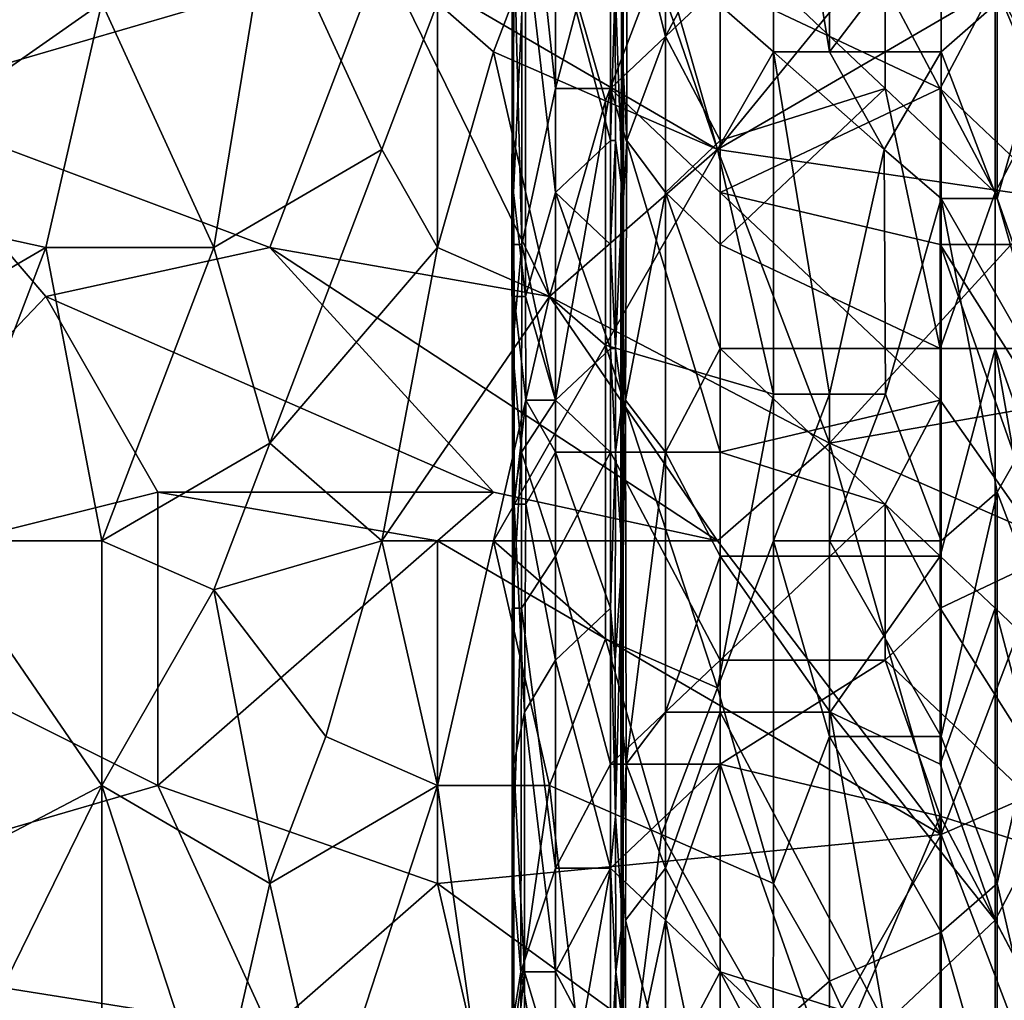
# Model space of a CAD drawing. Extents: x -161 to 11, y -10 to 160.
# Tile 405 of 499: x 0.8972 to 0.9758, y -0.0517 to 0.0266. Entities that reach past the tile are written whole.
import ezdxf

# ---------------------------------------------------------------- set-up
doc = ezdxf.new("R2010")
doc.units = 0
doc.header["$MEASUREMENT"] = 0
doc.layers.get('0').update_dxf_attribs({"linetype": 'CONTINUOUS'})

msp = doc.modelspace()

# ---------------------------------------------------------------- linework, layer by layer
for points in [[(0.885831, 0.02013, 0.266597), (0.876889, 0.063099, 0.26713), (0.921599, 0.047474, 0.265907)], [(0.939484, 0.055287, 0.265557), (0.952897, 0.016224, 0.265308), (0.92607, 0.031849, 0.265798)], [(0.939484, 0.055287, 0.265557), (0.975252, 0.043568, 0.26489), (0.952897, 0.016224, 0.265308)], [(0.948426, 0.031849, 0.388695), (0.957368, 0.024037, 0.387344), (0.957368, 0.05138, 0.386185)], [(0.961839, 0.024037, 0.386372), (0.961839, 0.047474, 0.385428), (0.957368, 0.05138, 0.386185)], [(0.957368, 0.05138, 0.386185), (0.957368, 0.024037, 0.387344), (0.961839, 0.024037, 0.386372)], [(0.939953, 0.021106, 0.216105), (0.937262, 0.046006, 0.218049), (0.939953, 0.050156, 0.216094)], [(0.944343, 0.037706, 0.21563), (0.939953, 0.021106, 0.216105), (0.939953, 0.050156, 0.216094)], [(0.885831, 0.02013, 0.266597), (0.921599, 0.047474, 0.265907), (0.92607, 0.031849, 0.265798)], [(0.961839, 0.024037, 0.386372), (0.970781, 0.035755, 0.383644), (0.961839, 0.047474, 0.385428)], [(0.93654, 0.025256, 0.25562), (0.936617, 0.037706, 0.259377), (0.936497, 0.046006, 0.25562)], [(0.936497, 0.046006, 0.25562), (0.936505, 0.029406, 0.251863), (0.93654, 0.025256, 0.25562)], [(0.937262, 0.046006, 0.218049), (0.937256, 0.008655, 0.218049), (0.936535, 0.037706, 0.221806)], [(0.937256, 0.008655, 0.218049), (0.937262, 0.046006, 0.218049), (0.939953, 0.021106, 0.216105)], [(0.945624, 0.037706, 0.225563), (0.94523, 0.046006, 0.22932), (0.945234, 0.025256, 0.22932)], [(0.94523, 0.046006, 0.22932), (0.945365, 0.029406, 0.236834), (0.945234, 0.025256, 0.22932)], [(0.948733, 0.046006, 0.222842), (0.945624, 0.037706, 0.225563), (0.948733, 0.025256, 0.222943)], [(0.948733, 0.046006, 0.222842), (0.948733, 0.025256, 0.222943), (0.953122, 0.033556, 0.222822)], [(0.979723, 0.031849, 0.264801), (0.952897, 0.016224, 0.265308), (0.975252, 0.043568, 0.26489)], [(0.936489, 0.041856, 0.225563), (0.936535, 0.037706, 0.221806), (0.936531, 0.025256, 0.233077)], [(0.936531, 0.025256, 0.233077), (0.936527, 0.037706, 0.236834), (0.936489, 0.041856, 0.225563)], [(0.93648, 0.008655, 0.221806), (0.936531, 0.025256, 0.233077), (0.936535, 0.037706, 0.221806)], [(0.936535, 0.037706, 0.221806), (0.937256, 0.008655, 0.218049), (0.93648, 0.008655, 0.221806)], [(0.936505, 0.029406, 0.251863), (0.936527, 0.037706, 0.236834), (0.936523, 0.021106, 0.248106)], [(0.936527, 0.037706, 0.236834), (0.936531, 0.025256, 0.233077), (0.936523, 0.021106, 0.248106)], [(0.93654, 0.025256, 0.25562), (0.936609, 0.012805, 0.259377), (0.936617, 0.037706, 0.259377)], [(0.936609, 0.012805, 0.259377), (0.937572, 0.033556, 0.263134), (0.936617, 0.037706, 0.259377)], [(0.944343, 0.037706, 0.21563), (0.944343, 0.021106, 0.215679), (0.939953, 0.021106, 0.216105)], [(0.953122, 0.029406, 0.215635), (0.944343, 0.021106, 0.215679), (0.944343, 0.037706, 0.21563)], [(0.945624, 0.037706, 0.225563), (0.945234, 0.025256, 0.22932), (0.945663, 0.016956, 0.225563)], [(0.945663, 0.016956, 0.225563), (0.948733, 0.025256, 0.222943), (0.945624, 0.037706, 0.225563)], [(0.98385, 0.008655, 0.215734), (0.975071, 0.029406, 0.215738), (0.98385, 0.037706, 0.215733)], [(0.890302, 0.035755, 0.394203), (0.88136, 0.012318, 0.396212), (0.903715, 0.027943, 0.393874)], [(0.912657, 0.008412, 0.394195), (0.917128, 0.035755, 0.392383), (0.903715, 0.027943, 0.393874)], [(0.917128, 0.035755, 0.392383), (0.912657, 0.008412, 0.394195), (0.92607, 0.016224, 0.392462)], [(0.930542, 0.027943, 0.391385), (0.917128, 0.035755, 0.392383), (0.92607, 0.016224, 0.392462)], [(0.935013, 0.024037, 0.390999), (0.939484, 0.035755, 0.389884), (0.930542, 0.027943, 0.391385)], [(0.939484, 0.035755, 0.389884), (0.935013, 0.024037, 0.390999), (0.943955, 0.02013, 0.389881)], [(0.948426, 0.031849, 0.388695), (0.939484, 0.035755, 0.389884), (0.943955, 0.02013, 0.389881)], [(0.961839, 0.024037, 0.386372), (0.970781, 0.024037, 0.384048), (0.970781, 0.035755, 0.383644)], [(0.970781, 0.035755, 0.383644), (0.970781, 0.024037, 0.384048), (0.975252, 0.027943, 0.382506)], [(0.936609, 0.012805, 0.259377), (0.937566, 0.004505, 0.263134), (0.937572, 0.033556, 0.263134)], [(0.939953, 0.012805, 0.26497), (0.937572, 0.033556, 0.263134), (0.937566, 0.004505, 0.263134)], [(0.939953, 0.033556, 0.264984), (0.937572, 0.033556, 0.263134), (0.939953, 0.012805, 0.26497)], [(0.944343, 0.033556, 0.263541), (0.939953, 0.033556, 0.264984), (0.944343, 0.016956, 0.263577)], [(0.939953, 0.033556, 0.264984), (0.939953, 0.012805, 0.26497), (0.944343, 0.016956, 0.263577)], [(0.944343, 0.033556, 0.263541), (0.944343, 0.016956, 0.263577), (0.94473, 0.029406, 0.263134)], [(0.945315, 0.012805, 0.259377), (0.945369, 0.033556, 0.25562), (0.945301, 0.029406, 0.259377)], [(0.945315, 0.012805, 0.259377), (0.94539, 0.004505, 0.25562), (0.945369, 0.033556, 0.25562)], [(0.945365, 0.029406, 0.236834), (0.94538, 0.033556, 0.248106), (0.945375, 0.021106, 0.244349)], [(0.94538, 0.033556, 0.248106), (0.945369, 0.033556, 0.25562), (0.945375, 0.021106, 0.244349)], [(0.945375, 0.021106, 0.244349), (0.945369, 0.033556, 0.25562), (0.94539, 0.004505, 0.25562)], [(0.948733, 0.025256, 0.222943), (0.953122, 0.016956, 0.222893), (0.953122, 0.033556, 0.222822)], [(0.966291, 0.021106, 0.22301), (0.966291, 0.029406, 0.222998), (0.953122, 0.033556, 0.222822)], [(0.966291, 0.021106, 0.22301), (0.953122, 0.033556, 0.222822), (0.953122, 0.016956, 0.222893)], [(0.917128, 0.008412, 0.265977), (0.885831, 0.02013, 0.266597), (0.92607, 0.031849, 0.265798)], [(0.939484, 0.004505, 0.265588), (0.917128, 0.008412, 0.265977), (0.92607, 0.031849, 0.265798)], [(0.939484, 0.004505, 0.265588), (0.92607, 0.031849, 0.265798), (0.952897, 0.016224, 0.265308)], [(0.943955, 0.02013, 0.389881), (0.952897, 0.016224, 0.388497), (0.948426, 0.031849, 0.388695)], [(0.957368, 0.024037, 0.387344), (0.948426, 0.031849, 0.388695), (0.952897, 0.016224, 0.388497)], [(0.952897, 0.016224, 0.265308), (0.979723, 0.031849, 0.264801), (0.979723, 0.012318, 0.264809)], [(0.936523, 0.021106, 0.248106), (0.93654, 0.025256, 0.25562), (0.936505, 0.029406, 0.251863)], [(0.944343, 0.021106, 0.215679), (0.953122, 0.029406, 0.215635), (0.953122, 0.012805, 0.215629)], [(0.94473, 0.029406, 0.263134), (0.944343, 0.016956, 0.263577), (0.944749, 0.016956, 0.263134)], [(0.945301, 0.029406, 0.259377), (0.94473, 0.029406, 0.263134), (0.945315, 0.012805, 0.259377)], [(0.94473, 0.029406, 0.263134), (0.944749, 0.016956, 0.263134), (0.945315, 0.012805, 0.259377)], [(0.945365, 0.029406, 0.236834), (0.945375, 0.021106, 0.244349), (0.945234, 0.025256, 0.22932)], [(0.953122, 0.029406, 0.215635), (0.975071, 0.029406, 0.215738), (0.970681, 0.021106, 0.215734)], [(0.953122, 0.012805, 0.215629), (0.953122, 0.029406, 0.215635), (0.970681, 0.021106, 0.215734)], [(0.975071, 0.012805, 0.222973), (0.975071, 0.029406, 0.222948), (0.966291, 0.029406, 0.222998)], [(0.966291, 0.021106, 0.22301), (0.975071, 0.012805, 0.222973), (0.966291, 0.029406, 0.222998)], [(0.98385, 0.008655, 0.215734), (0.970681, 0.021106, 0.215734), (0.975071, 0.029406, 0.215738)], [(0.97946, 0.029406, 0.222791), (0.975071, 0.029406, 0.222948), (0.97946, 0.021106, 0.222855)], [(0.975071, 0.029406, 0.222948), (0.975071, 0.012805, 0.222973), (0.97946, 0.021106, 0.222855)], [(0.899244, 0.008412, 0.395286), (0.903715, 0.027943, 0.393874), (0.88136, 0.012318, 0.396212)], [(0.903715, 0.027943, 0.393874), (0.899244, 0.008412, 0.395286), (0.912657, 0.008412, 0.394195)], [(0.92607, 0.016224, 0.392462), (0.930542, 0.008412, 0.392248), (0.930542, 0.027943, 0.391385)], [(0.935013, 0.024037, 0.390999), (0.930542, 0.027943, 0.391385), (0.930542, 0.008412, 0.392248)], [(0.975252, 0.012318, 0.38296), (0.975252, 0.027943, 0.382506), (0.970781, 0.024037, 0.384048)], [(0.975252, 0.012318, 0.38296), (0.979723, 0.027943, 0.380915), (0.975252, 0.027943, 0.382506)], [(0.975252, 0.012318, 0.38296), (0.979723, -0.003307, 0.381723), (0.979723, 0.027943, 0.380915)], [(0.93648, 0.008655, 0.221806), (0.936564, 0.008655, 0.236834), (0.936531, 0.025256, 0.233077)], [(0.936564, 0.008655, 0.236834), (0.936523, 0.021106, 0.248106), (0.936531, 0.025256, 0.233077)], [(0.93654, 0.025256, 0.25562), (0.936523, 0.021106, 0.248106), (0.936536, 0.000355, 0.25562)], [(0.93654, 0.025256, 0.25562), (0.936536, 0.000355, 0.25562), (0.936609, 0.012805, 0.259377)], [(0.945663, 0.016956, 0.225563), (0.945234, 0.025256, 0.22932), (0.945181, 0.008655, 0.22932)], [(0.945234, 0.025256, 0.22932), (0.945384, 0.008655, 0.240592), (0.945181, 0.008655, 0.22932)], [(0.945384, 0.008655, 0.240592), (0.945234, 0.025256, 0.22932), (0.945375, 0.021106, 0.244349)], [(0.948733, 0.025256, 0.222943), (0.945663, 0.016956, 0.225563), (0.948733, 0.012805, 0.222955)], [(0.948733, 0.025256, 0.222943), (0.948733, 0.012805, 0.222955), (0.953122, 0.016956, 0.222893)], [(0.930542, 0.008412, 0.392248), (0.939484, 0.004505, 0.391161), (0.935013, 0.024037, 0.390999)], [(0.939484, 0.004505, 0.391161), (0.943955, 0.02013, 0.389881), (0.935013, 0.024037, 0.390999)], [(0.952897, 0.016224, 0.388497), (0.957368, -0.003307, 0.388192), (0.957368, 0.024037, 0.387344)], [(0.96621, 0.016224, 0.38555), (0.961839, 0.024037, 0.386372), (0.957368, 0.024037, 0.387344)], [(0.96621, 0.016224, 0.38555), (0.957368, 0.024037, 0.387344), (0.961839, -0.003307, 0.387183)], [(0.957368, 0.024037, 0.387344), (0.957368, -0.003307, 0.388192), (0.961839, -0.003307, 0.387183)], [(0.970781, 0.024037, 0.384048), (0.961839, 0.024037, 0.386372), (0.96621, 0.016224, 0.38555)], [(0.96621, 0.016224, 0.38555), (0.970781, 0.012318, 0.384401), (0.970781, 0.024037, 0.384048)], [(0.970781, 0.024037, 0.384048), (0.970781, 0.012318, 0.384401), (0.975252, 0.012318, 0.38296)], [(0.936523, 0.021106, 0.248106), (0.936564, 0.008655, 0.236834), (0.936527, 0.008655, 0.240592)], [(0.936527, 0.008655, 0.240592), (0.936536, 0.000355, 0.25562), (0.936523, 0.021106, 0.248106)], [(0.937256, 0.008655, 0.218049), (0.939953, 0.021106, 0.216105), (0.939953, -0.003795, 0.216085)], [(0.939953, -0.003795, 0.216085), (0.939953, 0.021106, 0.216105), (0.944343, 0.021106, 0.215679)], [(0.944343, 0.021106, 0.215679), (0.944343, -0.007945, 0.215605), (0.939953, -0.003795, 0.216085)], [(0.953122, -0.007945, 0.215574), (0.944343, 0.021106, 0.215679), (0.953122, 0.012805, 0.215629)], [(0.944343, 0.021106, 0.215679), (0.953122, -0.007945, 0.215574), (0.944343, -0.007945, 0.215605)], [(0.945384, 0.008655, 0.240592), (0.945375, 0.021106, 0.244349), (0.94539, 0.004505, 0.25562)], [(0.970681, 0.008655, 0.215708), (0.953122, 0.012805, 0.215629), (0.970681, 0.021106, 0.215734)], [(0.966291, 0.021106, 0.22301), (0.953122, 0.008655, 0.222876), (0.970681, 0.000355, 0.222967)], [(0.953122, 0.008655, 0.222876), (0.966291, 0.021106, 0.22301), (0.953122, 0.016956, 0.222893)], [(0.970681, 0.000355, 0.222967), (0.975071, 0.012805, 0.222973), (0.966291, 0.021106, 0.22301)], [(0.970681, 0.008655, 0.215708), (0.970681, 0.021106, 0.215734), (0.98385, 0.008655, 0.215734)], [(0.975071, 0.012805, 0.222973), (0.97946, 0.000355, 0.222805), (0.97946, 0.021106, 0.222855)], [(0.885831, 0.02013, 0.266597), (0.899244, 0.004505, 0.266267), (0.876889, -0.018932, 0.266508)], [(0.899244, 0.004505, 0.266267), (0.885831, 0.02013, 0.266597), (0.917128, 0.008412, 0.265977)], [(0.939484, 0.004505, 0.391161), (0.943955, 0.000599, 0.390587), (0.943955, 0.02013, 0.389881)], [(0.943955, 0.000599, 0.390587), (0.952897, 0.016224, 0.388497), (0.943955, 0.02013, 0.389881)], [(0.944343, 0.008655, 0.263549), (0.944343, 0.016956, 0.263577), (0.939953, 0.012805, 0.26497)], [(0.944343, 0.008655, 0.263549), (0.944749, 0.016956, 0.263134), (0.944343, 0.016956, 0.263577)], [(0.944343, 0.008655, 0.263549), (0.944741, 0.000355, 0.263134), (0.944749, 0.016956, 0.263134)], [(0.944741, 0.000355, 0.263134), (0.945315, 0.012805, 0.259377), (0.944749, 0.016956, 0.263134)], [(0.945663, 0.016956, 0.225563), (0.945181, 0.008655, 0.22932), (0.945549, -0.003795, 0.225563)], [(0.945549, -0.003795, 0.225563), (0.948733, 0.012805, 0.222955), (0.945663, 0.016956, 0.225563)], [(0.953122, 0.008655, 0.222876), (0.953122, 0.016956, 0.222893), (0.948733, 0.012805, 0.222955)], [(0.917128, -0.007213, 0.394424), (0.92607, 0.016224, 0.392462), (0.912657, 0.008412, 0.394195)], [(0.917128, -0.007213, 0.394424), (0.930542, 0.008412, 0.392248), (0.92607, 0.016224, 0.392462)], [(0.961839, -0.007213, 0.265147), (0.939484, 0.004505, 0.265588), (0.952897, 0.016224, 0.265308)], [(0.952897, 0.016224, 0.388497), (0.943955, 0.000599, 0.390587), (0.957368, -0.003307, 0.388192)], [(0.961839, -0.007213, 0.265147), (0.952897, 0.016224, 0.265308), (0.979723, 0.012318, 0.264809)], [(0.96621, 0.016224, 0.38555), (0.961839, -0.003307, 0.387183), (0.96631, -0.003307, 0.386025)], [(0.970781, 0.012318, 0.384401), (0.96621, 0.016224, 0.38555), (0.96631, -0.003307, 0.386025)], [(0.936652, 0.004505, 0.259377), (0.936609, 0.012805, 0.259377), (0.936536, 0.000355, 0.25562)], [(0.936652, 0.004505, 0.259377), (0.937566, 0.004505, 0.263134), (0.936609, 0.012805, 0.259377)], [(0.939953, 0.012805, 0.26497), (0.937566, 0.004505, 0.263134), (0.939953, -0.003795, 0.264942)], [(0.944343, 0.008655, 0.263549), (0.939953, 0.012805, 0.26497), (0.944343, 0.000355, 0.263574)], [(0.939953, -0.003795, 0.264942), (0.944343, 0.000355, 0.263574), (0.939953, 0.012805, 0.26497)], [(0.945315, 0.012805, 0.259377), (0.944741, 0.000355, 0.263134), (0.945305, -0.003795, 0.259377)], [(0.94539, 0.004505, 0.25562), (0.945315, 0.012805, 0.259377), (0.945305, -0.003795, 0.259377)], [(0.948733, 0.012805, 0.222955), (0.945549, -0.003795, 0.225563), (0.948733, -0.007945, 0.222825)], [(0.953122, 0.008655, 0.222876), (0.948733, 0.012805, 0.222955), (0.953122, 0.000355, 0.222839)], [(0.948733, 0.012805, 0.222955), (0.948733, -0.007945, 0.222825), (0.953122, 0.000355, 0.222839)], [(0.970681, -0.003795, 0.215684), (0.953122, 0.012805, 0.215629), (0.970681, 0.008655, 0.215708)], [(0.953122, -0.007945, 0.215574), (0.953122, 0.012805, 0.215629), (0.970681, -0.003795, 0.215684)], [(0.970681, 0.000355, 0.222967), (0.975071, 0.000355, 0.222918), (0.975071, 0.012805, 0.222973)], [(0.975071, 0.012805, 0.222973), (0.975071, 0.000355, 0.222918), (0.97946, 0.000355, 0.222805)], [(0.899244, 0.008412, 0.395286), (0.88136, 0.012318, 0.396212), (0.885831, 0.000599, 0.396644)], [(0.984194, -0.003307, 0.264769), (0.961839, -0.007213, 0.265147), (0.979723, 0.012318, 0.264809)], [(0.970781, 0.012318, 0.384401), (0.96631, -0.003307, 0.386025), (0.970781, -0.015026, 0.385016)], [(0.979723, -0.003307, 0.381723), (0.975252, 0.012318, 0.38296), (0.970781, 0.012318, 0.384401)], [(0.970781, 0.012318, 0.384401), (0.975252, -0.01112, 0.383484), (0.979723, -0.003307, 0.381723)], [(0.970781, 0.012318, 0.384401), (0.970781, -0.015026, 0.385016), (0.975252, -0.01112, 0.383484)], [(0.93648, 0.008655, 0.221806), (0.937256, 0.008655, 0.218049), (0.936519, 0.000355, 0.221806)], [(0.936564, 0.008655, 0.236834), (0.93648, 0.008655, 0.221806), (0.93653, 0.000355, 0.233077)], [(0.93653, 0.000355, 0.233077), (0.93648, 0.008655, 0.221806), (0.936513, -0.007945, 0.22932)], [(0.93648, 0.008655, 0.221806), (0.936519, 0.000355, 0.221806), (0.936513, -0.007945, 0.22932)], [(0.93725, -0.007945, 0.218049), (0.936519, 0.000355, 0.221806), (0.937256, 0.008655, 0.218049)], [(0.936527, 0.008655, 0.240592), (0.936548, -0.012095, 0.248106), (0.936536, 0.000355, 0.25562)], [(0.936548, -0.012095, 0.248106), (0.936527, 0.008655, 0.240592), (0.936564, 0.008655, 0.236834)], [(0.936564, 0.008655, 0.236834), (0.93653, 0.000355, 0.233077), (0.936548, -0.012095, 0.248106)], [(0.937256, 0.008655, 0.218049), (0.939953, -0.003795, 0.216085), (0.93725, -0.007945, 0.218049)], [(0.944343, 0.008655, 0.263549), (0.944343, 0.000355, 0.263574), (0.944741, 0.000355, 0.263134)], [(0.945331, -0.003795, 0.236834), (0.945181, 0.008655, 0.22932), (0.945384, 0.008655, 0.240592)], [(0.945181, 0.008655, 0.22932), (0.945331, -0.003795, 0.236834), (0.945186, -0.007945, 0.22932)], [(0.945549, -0.003795, 0.225563), (0.945181, 0.008655, 0.22932), (0.945186, -0.007945, 0.22932)], [(0.945331, -0.003795, 0.236834), (0.945384, 0.008655, 0.240592), (0.945353, -0.012095, 0.244349)], [(0.945353, -0.012095, 0.244349), (0.945384, 0.008655, 0.240592), (0.945358, -0.012095, 0.25562)], [(0.94539, 0.004505, 0.25562), (0.945358, -0.012095, 0.25562), (0.945384, 0.008655, 0.240592)], [(0.953122, 0.000355, 0.222839), (0.970681, 0.000355, 0.222967), (0.953122, 0.008655, 0.222876)], [(0.98385, -0.012095, 0.215706), (0.970681, 0.008655, 0.215708), (0.98385, 0.008655, 0.215734)], [(0.98385, -0.012095, 0.215706), (0.97946, -0.016245, 0.215665), (0.970681, 0.008655, 0.215708)], [(0.97946, -0.016245, 0.215665), (0.970681, -0.003795, 0.215684), (0.970681, 0.008655, 0.215708)], [(0.890302, -0.015026, 0.397135), (0.899244, 0.008412, 0.395286), (0.885831, 0.000599, 0.396644)], [(0.890302, -0.015026, 0.397135), (0.903715, -0.015026, 0.396043), (0.899244, 0.008412, 0.395286)], [(0.903715, -0.015026, 0.396043), (0.912657, 0.008412, 0.394195), (0.899244, 0.008412, 0.395286)], [(0.899244, 0.004505, 0.266267), (0.917128, 0.008412, 0.265977), (0.935013, -0.01112, 0.26566)], [(0.903715, -0.015026, 0.396043), (0.917128, -0.007213, 0.394424), (0.912657, 0.008412, 0.394195)], [(0.952897, -0.015026, 0.265324), (0.917128, 0.008412, 0.265977), (0.939484, 0.004505, 0.265588)], [(0.917128, -0.007213, 0.394424), (0.92607, -0.015026, 0.393718), (0.930542, 0.008412, 0.392248)], [(0.935013, -0.01112, 0.26566), (0.917128, 0.008412, 0.265977), (0.952897, -0.015026, 0.265324)], [(0.939484, 0.004505, 0.391161), (0.930542, 0.008412, 0.392248), (0.92607, -0.015026, 0.393718)], [(0.899244, 0.004505, 0.266267), (0.908186, -0.01112, 0.266082), (0.876889, -0.018932, 0.266508)], [(0.908186, -0.01112, 0.266082), (0.899244, 0.004505, 0.266267), (0.935013, -0.01112, 0.26566)], [(0.92607, -0.015026, 0.393718), (0.935013, -0.015026, 0.392497), (0.939484, 0.004505, 0.391161)], [(0.935013, -0.015026, 0.392497), (0.943955, 0.000599, 0.390587), (0.939484, 0.004505, 0.391161)], [(0.936652, 0.004505, 0.259377), (0.936536, 0.000355, 0.25562), (0.936664, -0.012095, 0.259377)], [(0.937566, 0.004505, 0.263134), (0.936652, 0.004505, 0.259377), (0.937584, -0.003795, 0.263134)], [(0.936664, -0.012095, 0.259377), (0.937584, -0.003795, 0.263134), (0.936652, 0.004505, 0.259377)], [(0.937584, -0.003795, 0.263134), (0.939953, -0.003795, 0.264942), (0.937566, 0.004505, 0.263134)], [(0.952897, -0.015026, 0.265324), (0.939484, 0.004505, 0.265588), (0.961839, -0.007213, 0.265147)], [(0.94539, 0.004505, 0.25562), (0.945305, -0.003795, 0.259377), (0.945358, -0.012095, 0.25562)], [(0.935013, -0.015026, 0.392497), (0.943955, -0.022838, 0.391303), (0.943955, 0.000599, 0.390587)], [(0.93653, 0.000355, 0.233077), (0.936513, -0.007945, 0.22932), (0.936573, -0.012095, 0.240592)], [(0.936519, 0.000355, 0.221806), (0.936519, -0.012095, 0.221806), (0.936513, -0.007945, 0.22932)], [(0.936519, 0.000355, 0.221806), (0.93725, -0.007945, 0.218049), (0.936519, -0.012095, 0.221806)], [(0.936548, -0.012095, 0.248106), (0.93653, 0.000355, 0.233077), (0.936573, -0.012095, 0.240592)], [(0.936548, -0.012095, 0.248106), (0.936561, -0.020395, 0.25562), (0.936536, 0.000355, 0.25562)], [(0.936561, -0.020395, 0.25562), (0.936664, -0.012095, 0.259377), (0.936536, 0.000355, 0.25562)], [(0.944343, 0.000355, 0.263574), (0.939953, -0.003795, 0.264942), (0.944343, -0.007945, 0.263571)], [(0.957368, -0.003307, 0.388192), (0.943955, 0.000599, 0.390587), (0.952897, -0.026745, 0.389735)], [(0.943955, 0.000599, 0.390587), (0.943955, -0.022838, 0.391303), (0.952897, -0.026745, 0.389735)], [(0.944741, -0.007945, 0.263134), (0.944741, 0.000355, 0.263134), (0.944343, 0.000355, 0.263574)], [(0.944343, -0.007945, 0.263571), (0.944741, -0.007945, 0.263134), (0.944343, 0.000355, 0.263574)], [(0.945305, -0.003795, 0.259377), (0.944741, 0.000355, 0.263134), (0.944741, -0.007945, 0.263134)], [(0.953122, 0.000355, 0.222839), (0.948733, -0.007945, 0.222825), (0.953122, -0.016245, 0.222809)], [(0.970681, -0.016245, 0.22294), (0.970681, 0.000355, 0.222967), (0.953122, 0.000355, 0.222839)], [(0.970681, -0.016245, 0.22294), (0.953122, 0.000355, 0.222839), (0.953122, -0.016245, 0.222809)], [(0.975071, 0.000355, 0.222918), (0.970681, 0.000355, 0.222967), (0.970681, -0.016245, 0.22294)], [(0.970681, -0.016245, 0.22294), (0.975071, -0.020395, 0.222874), (0.975071, 0.000355, 0.222918)], [(0.97946, -0.012095, 0.222723), (0.97946, 0.000355, 0.222805), (0.975071, 0.000355, 0.222918)], [(0.975071, 0.000355, 0.222918), (0.97946, -0.024545, 0.222677), (0.97946, -0.012095, 0.222723)], [(0.975071, -0.020395, 0.222874), (0.97946, -0.024545, 0.222677), (0.975071, 0.000355, 0.222918)], [(0.937584, -0.003795, 0.263134), (0.936664, -0.012095, 0.259377), (0.937578, -0.012095, 0.263134)], [(0.939953, -0.016245, 0.216065), (0.93725, -0.007945, 0.218049), (0.939953, -0.003795, 0.216085)], [(0.937578, -0.012095, 0.263134), (0.939953, -0.007945, 0.264984), (0.937584, -0.003795, 0.263134)], [(0.939953, -0.003795, 0.264942), (0.937584, -0.003795, 0.263134), (0.939953, -0.007945, 0.264984)], [(0.944343, -0.007945, 0.263571), (0.939953, -0.003795, 0.264942), (0.939953, -0.007945, 0.264984)], [(0.939953, -0.016245, 0.216065), (0.939953, -0.003795, 0.216085), (0.944343, -0.007945, 0.215605)], [(0.945305, -0.003795, 0.259377), (0.944741, -0.007945, 0.263134), (0.945274, -0.016245, 0.259377)], [(0.945168, -0.028695, 0.22932), (0.945549, -0.003795, 0.225563), (0.945186, -0.007945, 0.22932)], [(0.945549, -0.003795, 0.225563), (0.945168, -0.028695, 0.22932), (0.945608, -0.032845, 0.225563)], [(0.945186, -0.007945, 0.22932), (0.945331, -0.003795, 0.236834), (0.945291, -0.016245, 0.236834)], [(0.945358, -0.012095, 0.25562), (0.945305, -0.003795, 0.259377), (0.945274, -0.016245, 0.259377)], [(0.945331, -0.003795, 0.236834), (0.945353, -0.012095, 0.244349), (0.945291, -0.016245, 0.236834)], [(0.945608, -0.032845, 0.225563), (0.948733, -0.007945, 0.222825), (0.945549, -0.003795, 0.225563)], [(0.957368, -0.003307, 0.388192), (0.952897, -0.026745, 0.389735), (0.957368, -0.015026, 0.388499)], [(0.953122, -0.007945, 0.215574), (0.970681, -0.003795, 0.215684), (0.966291, -0.012095, 0.215678)], [(0.957368, -0.015026, 0.388499), (0.961839, -0.003307, 0.387183), (0.957368, -0.003307, 0.388192)], [(0.957368, -0.015026, 0.388499), (0.961839, -0.015026, 0.387451), (0.961839, -0.003307, 0.387183)], [(0.961839, -0.007213, 0.265147), (0.984194, -0.003307, 0.264769), (0.979723, -0.015026, 0.264822)], [(0.96631, -0.003307, 0.386025), (0.961839, -0.015026, 0.387451), (0.970781, -0.015026, 0.385016)], [(0.961839, -0.015026, 0.387451), (0.96631, -0.003307, 0.386025), (0.961839, -0.003307, 0.387183)], [(0.970681, -0.020395, 0.215696), (0.966291, -0.012095, 0.215678), (0.970681, -0.003795, 0.215684)], [(0.97946, -0.016245, 0.215665), (0.970681, -0.020395, 0.215696), (0.970681, -0.003795, 0.215684)], [(0.975252, -0.01112, 0.383484), (0.979723, -0.022838, 0.38209), (0.979723, -0.003307, 0.381723)], [(0.912657, -0.018932, 0.39535), (0.917128, -0.007213, 0.394424), (0.903715, -0.015026, 0.396043)], [(0.92607, -0.015026, 0.393718), (0.917128, -0.007213, 0.394424), (0.912657, -0.018932, 0.39535)], [(0.970781, -0.038463, 0.264971), (0.952897, -0.015026, 0.265324), (0.961839, -0.007213, 0.265147)], [(0.970781, -0.038463, 0.264971), (0.961839, -0.007213, 0.265147), (0.979723, -0.015026, 0.264822)], [(0.936573, -0.012095, 0.240592), (0.936513, -0.007945, 0.22932), (0.936497, -0.032845, 0.233077)], [(0.936513, -0.007945, 0.22932), (0.93651, -0.020395, 0.221806), (0.936497, -0.032845, 0.233077)], [(0.936513, -0.007945, 0.22932), (0.936519, -0.012095, 0.221806), (0.93651, -0.020395, 0.221806)], [(0.936519, -0.012095, 0.221806), (0.93725, -0.007945, 0.218049), (0.93651, -0.020395, 0.221806)], [(0.937242, -0.020395, 0.218049), (0.93651, -0.020395, 0.221806), (0.93725, -0.007945, 0.218049)], [(0.93725, -0.007945, 0.218049), (0.939953, -0.016245, 0.216065), (0.937242, -0.020395, 0.218049)], [(0.939953, -0.007945, 0.264984), (0.937578, -0.012095, 0.263134), (0.939953, -0.024545, 0.264979)], [(0.944343, -0.020395, 0.263538), (0.944343, -0.007945, 0.263571), (0.939953, -0.007945, 0.264984)], [(0.939953, -0.007945, 0.264984), (0.939953, -0.024545, 0.264979), (0.944343, -0.020395, 0.263538)], [(0.944343, -0.007945, 0.215605), (0.944343, -0.032845, 0.215587), (0.939953, -0.016245, 0.216065)], [(0.944343, -0.007945, 0.215605), (0.953122, -0.007945, 0.215574), (0.953122, -0.024545, 0.215598)], [(0.944741, -0.007945, 0.263134), (0.944343, -0.007945, 0.263571), (0.944343, -0.020395, 0.263538)], [(0.944343, -0.020395, 0.263538), (0.944732, -0.024545, 0.263134), (0.944741, -0.007945, 0.263134)], [(0.953122, -0.024545, 0.215598), (0.944343, -0.032845, 0.215587), (0.944343, -0.007945, 0.215605)], [(0.945274, -0.016245, 0.259377), (0.944741, -0.007945, 0.263134), (0.944732, -0.024545, 0.263134)], [(0.945186, -0.007945, 0.22932), (0.945291, -0.016245, 0.236834), (0.945168, -0.028695, 0.22932)], [(0.945608, -0.032845, 0.225563), (0.948733, -0.028695, 0.222815), (0.948733, -0.007945, 0.222825)], [(0.948733, -0.007945, 0.222825), (0.948733, -0.028695, 0.222815), (0.953122, -0.016245, 0.222809)], [(0.953122, -0.024545, 0.215598), (0.953122, -0.007945, 0.215574), (0.966291, -0.012095, 0.215678)], [(0.908186, -0.034557, 0.265979), (0.876889, -0.018932, 0.266508), (0.908186, -0.01112, 0.266082)], [(0.908186, -0.01112, 0.266082), (0.935013, -0.01112, 0.26566), (0.930542, -0.015026, 0.265725)], [(0.908186, -0.034557, 0.265979), (0.908186, -0.01112, 0.266082), (0.930542, -0.015026, 0.265725)], [(0.930542, -0.015026, 0.265725), (0.935013, -0.01112, 0.26566), (0.952897, -0.015026, 0.265324)], [(0.970781, -0.030651, 0.385348), (0.975252, -0.01112, 0.383484), (0.970781, -0.015026, 0.385016)], [(0.970781, -0.030651, 0.385348), (0.975252, -0.04237, 0.384144), (0.975252, -0.01112, 0.383484)], [(0.975252, -0.01112, 0.383484), (0.975252, -0.04237, 0.384144), (0.979723, -0.022838, 0.38209)], [(0.936536, -0.041146, 0.240592), (0.936573, -0.012095, 0.240592), (0.936497, -0.032845, 0.233077)], [(0.936561, -0.020395, 0.25562), (0.936548, -0.012095, 0.248106), (0.936514, -0.032845, 0.25562)], [(0.936548, -0.012095, 0.248106), (0.936536, -0.041146, 0.240592), (0.936514, -0.032845, 0.25562)], [(0.936548, -0.012095, 0.248106), (0.936573, -0.012095, 0.240592), (0.936536, -0.041146, 0.240592)], [(0.936664, -0.012095, 0.259377), (0.936561, -0.020395, 0.25562), (0.936616, -0.032845, 0.259377)], [(0.936616, -0.032845, 0.259377), (0.937489, -0.028695, 0.263134), (0.936664, -0.012095, 0.259377)], [(0.937578, -0.012095, 0.263134), (0.936664, -0.012095, 0.259377), (0.937489, -0.028695, 0.263134)], [(0.937489, -0.028695, 0.263134), (0.939953, -0.024545, 0.264979), (0.937578, -0.012095, 0.263134)], [(0.945358, -0.012095, 0.25562), (0.945274, -0.016245, 0.259377), (0.945372, -0.032845, 0.25562)], [(0.945291, -0.016245, 0.236834), (0.945353, -0.012095, 0.244349), (0.945348, -0.024545, 0.240592)], [(0.945353, -0.012095, 0.244349), (0.945372, -0.032845, 0.25562), (0.945348, -0.024545, 0.240592)], [(0.945353, -0.012095, 0.244349), (0.945358, -0.012095, 0.25562), (0.945372, -0.032845, 0.25562)], [(0.966291, -0.024545, 0.215678), (0.953122, -0.024545, 0.215598), (0.966291, -0.012095, 0.215678)], [(0.970681, -0.020395, 0.215696), (0.966291, -0.024545, 0.215678), (0.966291, -0.012095, 0.215678)], [(0.88136, -0.046276, 0.399118), (0.903715, -0.034557, 0.39681), (0.890302, -0.015026, 0.397135)], [(0.903715, -0.034557, 0.39681), (0.903715, -0.015026, 0.396043), (0.890302, -0.015026, 0.397135)], [(0.912657, -0.018932, 0.39535), (0.903715, -0.015026, 0.396043), (0.903715, -0.034557, 0.39681)], [(0.908186, -0.034557, 0.265979), (0.930542, -0.015026, 0.265725), (0.930542, -0.04237, 0.265647)], [(0.921599, -0.030651, 0.39476), (0.92607, -0.015026, 0.393718), (0.912657, -0.018932, 0.39535)], [(0.92607, -0.015026, 0.393718), (0.921599, -0.030651, 0.39476), (0.930542, -0.034557, 0.393737)], [(0.935013, -0.015026, 0.392497), (0.92607, -0.015026, 0.393718), (0.930542, -0.034557, 0.393737)], [(0.970781, -0.038463, 0.264971), (0.930542, -0.015026, 0.265725), (0.952897, -0.015026, 0.265324)], [(0.935013, -0.015026, 0.392497), (0.930542, -0.034557, 0.393737), (0.939484, -0.034557, 0.392372)], [(0.930542, -0.04237, 0.265647), (0.930542, -0.015026, 0.265725), (0.970781, -0.038463, 0.264971)], [(0.943955, -0.022838, 0.391303), (0.935013, -0.015026, 0.392497), (0.939484, -0.034557, 0.392372)], [(0.952897, -0.026745, 0.389735), (0.957368, -0.04237, 0.389134), (0.957368, -0.015026, 0.388499)], [(0.961839, -0.015026, 0.387451), (0.957368, -0.015026, 0.388499), (0.961839, -0.030651, 0.387778)], [(0.957368, -0.015026, 0.388499), (0.957368, -0.04237, 0.389134), (0.961839, -0.030651, 0.387778)], [(0.970781, -0.030651, 0.385348), (0.970781, -0.015026, 0.385016), (0.961839, -0.015026, 0.387451)], [(0.961839, -0.030651, 0.387778), (0.970781, -0.030651, 0.385348), (0.961839, -0.015026, 0.387451)], [(0.979723, -0.034557, 0.264849), (0.970781, -0.038463, 0.264971), (0.979723, -0.015026, 0.264822)], [(0.939953, -0.041146, 0.216065), (0.937242, -0.020395, 0.218049), (0.939953, -0.016245, 0.216065)], [(0.944343, -0.032845, 0.215587), (0.939953, -0.041146, 0.216065), (0.939953, -0.016245, 0.216065)], [(0.944755, -0.036996, 0.263134), (0.945274, -0.016245, 0.259377), (0.944732, -0.024545, 0.263134)], [(0.944755, -0.036996, 0.263134), (0.94531, -0.045296, 0.259377), (0.945274, -0.016245, 0.259377)], [(0.945291, -0.016245, 0.236834), (0.9453, -0.032845, 0.236834), (0.945168, -0.028695, 0.22932)], [(0.945372, -0.032845, 0.25562), (0.945274, -0.016245, 0.259377), (0.94531, -0.045296, 0.259377)], [(0.945291, -0.016245, 0.236834), (0.945348, -0.024545, 0.240592), (0.9453, -0.032845, 0.236834)], [(0.948733, -0.028695, 0.222815), (0.953122, -0.028695, 0.222808), (0.953122, -0.016245, 0.222809)], [(0.961902, -0.028695, 0.222909), (0.970681, -0.016245, 0.22294), (0.953122, -0.016245, 0.222809)], [(0.953122, -0.016245, 0.222809), (0.953122, -0.028695, 0.222808), (0.961902, -0.028695, 0.222909)], [(0.961902, -0.028695, 0.222909), (0.970681, -0.032845, 0.222934), (0.970681, -0.016245, 0.22294)], [(0.970681, -0.020395, 0.215696), (0.97946, -0.016245, 0.215665), (0.98385, -0.041146, 0.215655)], [(0.975071, -0.020395, 0.222874), (0.970681, -0.016245, 0.22294), (0.970681, -0.032845, 0.222934)], [(0.867947, -0.046276, 0.266454), (0.876889, -0.018932, 0.266508), (0.908186, -0.034557, 0.265979)], [(0.903715, -0.034557, 0.39681), (0.917128, -0.04237, 0.395672), (0.912657, -0.018932, 0.39535)], [(0.912657, -0.018932, 0.39535), (0.917128, -0.04237, 0.395672), (0.921599, -0.030651, 0.39476)], [(0.936506, -0.041146, 0.221806), (0.936497, -0.032845, 0.233077), (0.93651, -0.020395, 0.221806)], [(0.93651, -0.020395, 0.221806), (0.937242, -0.020395, 0.218049), (0.936506, -0.041146, 0.221806)], [(0.937242, -0.020395, 0.218049), (0.93719, -0.049446, 0.218049), (0.936506, -0.041146, 0.221806)], [(0.936514, -0.032845, 0.25562), (0.936616, -0.032845, 0.259377), (0.936561, -0.020395, 0.25562)], [(0.93719, -0.049446, 0.218049), (0.937242, -0.020395, 0.218049), (0.939953, -0.041146, 0.216065)], [(0.944343, -0.041146, 0.26362), (0.944343, -0.020395, 0.263538), (0.939953, -0.024545, 0.264979)], [(0.944343, -0.020395, 0.263538), (0.944755, -0.036996, 0.263134), (0.944732, -0.024545, 0.263134)], [(0.944343, -0.020395, 0.263538), (0.944343, -0.041146, 0.26362), (0.944755, -0.036996, 0.263134)], [(0.970681, -0.020395, 0.215696), (0.98385, -0.041146, 0.215655), (0.966291, -0.024545, 0.215678)], [(0.970681, -0.032845, 0.222934), (0.975071, -0.045296, 0.222858), (0.975071, -0.020395, 0.222874)], [(0.97946, -0.024545, 0.222677), (0.975071, -0.020395, 0.222874), (0.97946, -0.036996, 0.222691)], [(0.975071, -0.020395, 0.222874), (0.975071, -0.045296, 0.222858), (0.97946, -0.036996, 0.222691)], [(0.939484, -0.034557, 0.392372), (0.948426, -0.038463, 0.390911), (0.943955, -0.022838, 0.391303)], [(0.948426, -0.038463, 0.390911), (0.952897, -0.026745, 0.389735), (0.943955, -0.022838, 0.391303)], [(0.975252, -0.04237, 0.384144), (0.979723, -0.061901, 0.382899), (0.979723, -0.022838, 0.38209)], [(0.939953, -0.024545, 0.264979), (0.937489, -0.028695, 0.263134), (0.939953, -0.049446, 0.265042)], [(0.939953, -0.024545, 0.264979), (0.939953, -0.049446, 0.265042), (0.944343, -0.041146, 0.26362)], [(0.953122, -0.024545, 0.215598), (0.953122, -0.032845, 0.21558), (0.944343, -0.032845, 0.215587)], [(0.945348, -0.024545, 0.240592), (0.945375, -0.045296, 0.25562), (0.9453, -0.032845, 0.236834)], [(0.945348, -0.024545, 0.240592), (0.945372, -0.032845, 0.25562), (0.945375, -0.045296, 0.25562)], [(0.953122, -0.032845, 0.21558), (0.953122, -0.024545, 0.215598), (0.966291, -0.024545, 0.215678)], [(0.970681, -0.036996, 0.215672), (0.953122, -0.032845, 0.21558), (0.966291, -0.024545, 0.215678)], [(0.970681, -0.036996, 0.215672), (0.966291, -0.024545, 0.215678), (0.98385, -0.041146, 0.215655)], [(0.948426, -0.038463, 0.390911), (0.957368, -0.04237, 0.389134), (0.952897, -0.026745, 0.389735)], [(0.937489, -0.028695, 0.263134), (0.936616, -0.032845, 0.259377), (0.937484, -0.049446, 0.263134)], [(0.937484, -0.049446, 0.263134), (0.939953, -0.049446, 0.265042), (0.937489, -0.028695, 0.263134)], [(0.945216, -0.041146, 0.22932), (0.945168, -0.028695, 0.22932), (0.9453, -0.032845, 0.236834)], [(0.945608, -0.032845, 0.225563), (0.945168, -0.028695, 0.22932), (0.945216, -0.041146, 0.22932)], [(0.948733, -0.028695, 0.222815), (0.945608, -0.032845, 0.225563), (0.948733, -0.041146, 0.222792)], [(0.948733, -0.028695, 0.222815), (0.948733, -0.041146, 0.222792), (0.953122, -0.028695, 0.222808)], [(0.948733, -0.041146, 0.222792), (0.953122, -0.049446, 0.222802), (0.953122, -0.028695, 0.222808)], [(0.966291, -0.053596, 0.222938), (0.961902, -0.028695, 0.222909), (0.953122, -0.028695, 0.222808)], [(0.953122, -0.028695, 0.222808), (0.953122, -0.049446, 0.222802), (0.966291, -0.053596, 0.222938)], [(0.961902, -0.028695, 0.222909), (0.975071, -0.045296, 0.222858), (0.970681, -0.032845, 0.222934)], [(0.961902, -0.028695, 0.222909), (0.966291, -0.053596, 0.222938), (0.975071, -0.045296, 0.222858)], [(0.917128, -0.04237, 0.395672), (0.930542, -0.034557, 0.393737), (0.921599, -0.030651, 0.39476)], [(0.957368, -0.04237, 0.389134), (0.961839, -0.050182, 0.388258), (0.961839, -0.030651, 0.387778)], [(0.970781, -0.030651, 0.385348), (0.961839, -0.030651, 0.387778), (0.970781, -0.046276, 0.385692)], [(0.961839, -0.030651, 0.387778), (0.961839, -0.050182, 0.388258), (0.970781, -0.046276, 0.385692)], [(0.970781, -0.046276, 0.385692), (0.975252, -0.04237, 0.384144), (0.970781, -0.030651, 0.385348)], [(0.936497, -0.032845, 0.233077), (0.936506, -0.041146, 0.221806), (0.936497, -0.053596, 0.22932)], [(0.936536, -0.041146, 0.240592), (0.936497, -0.032845, 0.233077), (0.936528, -0.057746, 0.236834)], [(0.936497, -0.032845, 0.233077), (0.936497, -0.053596, 0.22932), (0.936528, -0.057746, 0.236834)], [(0.936616, -0.032845, 0.259377), (0.936514, -0.032845, 0.25562), (0.936631, -0.057746, 0.259377)], [(0.936532, -0.057746, 0.25562), (0.936631, -0.057746, 0.259377), (0.936514, -0.032845, 0.25562)], [(0.936514, -0.032845, 0.25562), (0.936536, -0.041146, 0.240592), (0.936532, -0.057746, 0.25562)], [(0.936631, -0.057746, 0.259377), (0.937484, -0.049446, 0.263134), (0.936616, -0.032845, 0.259377)], [(0.944343, -0.032845, 0.215587), (0.944343, -0.041146, 0.215611), (0.939953, -0.041146, 0.216065)], [(0.953122, -0.032845, 0.21558), (0.944343, -0.041146, 0.215611), (0.944343, -0.032845, 0.215587)], [(0.944343, -0.041146, 0.215611), (0.953122, -0.032845, 0.21558), (0.948733, -0.045296, 0.215593)], [(0.9453, -0.032845, 0.236834), (0.945326, -0.041146, 0.236834), (0.945216, -0.041146, 0.22932)], [(0.945608, -0.032845, 0.225563), (0.945216, -0.041146, 0.22932), (0.94556, -0.045296, 0.225563)], [(0.945375, -0.045296, 0.25562), (0.945326, -0.041146, 0.236834), (0.9453, -0.032845, 0.236834)], [(0.945372, -0.032845, 0.25562), (0.94531, -0.045296, 0.259377), (0.945375, -0.045296, 0.25562)], [(0.94556, -0.045296, 0.225563), (0.948733, -0.041146, 0.222792), (0.945608, -0.032845, 0.225563)], [(0.961902, -0.057746, 0.215648), (0.948733, -0.045296, 0.215593), (0.953122, -0.032845, 0.21558)], [(0.961902, -0.057746, 0.215648), (0.953122, -0.032845, 0.21558), (0.970681, -0.036996, 0.215672)], [(0.867947, -0.046276, 0.266454), (0.908186, -0.034557, 0.265979), (0.917128, -0.054088, 0.265752)], [(0.890302, -0.061901, 0.398905), (0.903715, -0.034557, 0.39681), (0.88136, -0.046276, 0.399118)], [(0.890302, -0.061901, 0.398905), (0.903715, -0.069713, 0.397867), (0.903715, -0.034557, 0.39681)], [(0.903715, -0.034557, 0.39681), (0.903715, -0.069713, 0.397867), (0.912657, -0.061901, 0.39677)], [(0.917128, -0.04237, 0.395672), (0.903715, -0.034557, 0.39681), (0.912657, -0.061901, 0.39677)], [(0.917128, -0.054088, 0.265752), (0.908186, -0.034557, 0.265979), (0.930542, -0.04237, 0.265647)], [(0.921599, -0.061901, 0.395708), (0.930542, -0.034557, 0.393737), (0.917128, -0.04237, 0.395672)], [(0.921599, -0.061901, 0.395708), (0.935013, -0.065807, 0.393912), (0.930542, -0.034557, 0.393737)], [(0.935013, -0.065807, 0.393912), (0.939484, -0.034557, 0.392372), (0.930542, -0.034557, 0.393737)], [(0.935013, -0.065807, 0.393912), (0.943955, -0.07362, 0.392589), (0.939484, -0.034557, 0.392372)], [(0.948426, -0.038463, 0.390911), (0.939484, -0.034557, 0.392372), (0.943955, -0.07362, 0.392589)], [(0.979723, -0.061901, 0.264834), (0.970781, -0.038463, 0.264971), (0.979723, -0.034557, 0.264849)], [(0.944343, -0.041146, 0.26362), (0.944785, -0.049446, 0.263134), (0.944755, -0.036996, 0.263134)], [(0.94531, -0.045296, 0.259377), (0.944755, -0.036996, 0.263134), (0.944785, -0.049446, 0.263134)], [(0.970681, -0.061896, 0.215667), (0.961902, -0.057746, 0.215648), (0.970681, -0.036996, 0.215672)], [(0.97946, -0.053596, 0.215636), (0.970681, -0.036996, 0.215672), (0.98385, -0.041146, 0.215655)], [(0.97946, -0.053596, 0.215636), (0.970681, -0.061896, 0.215667), (0.970681, -0.036996, 0.215672)], [(0.975071, -0.045296, 0.222858), (0.97946, -0.053596, 0.222654), (0.97946, -0.036996, 0.222691)], [(0.930542, -0.04237, 0.265647), (0.970781, -0.038463, 0.264971), (0.957368, -0.061901, 0.265147)], [(0.943955, -0.07362, 0.392589), (0.957346, -0.054088, 0.389456), (0.948426, -0.038463, 0.390911)], [(0.957368, -0.04237, 0.389134), (0.948426, -0.038463, 0.390911), (0.957346, -0.054088, 0.389456)], [(0.979723, -0.061901, 0.264834), (0.957368, -0.061901, 0.265147), (0.970781, -0.038463, 0.264971)], [(0.936518, -0.053596, 0.221806), (0.936497, -0.053596, 0.22932), (0.936506, -0.041146, 0.221806)], [(0.936506, -0.041146, 0.221806), (0.93719, -0.049446, 0.218049), (0.936518, -0.053596, 0.221806)], [(0.936536, -0.041146, 0.240592), (0.936528, -0.057746, 0.236834), (0.936541, -0.061896, 0.248106)], [(0.936541, -0.061896, 0.248106), (0.936532, -0.057746, 0.25562), (0.936536, -0.041146, 0.240592)], [(0.93719, -0.049446, 0.218049), (0.939953, -0.041146, 0.216065), (0.939953, -0.066046, 0.216069)], [(0.939953, -0.066046, 0.216069), (0.939953, -0.041146, 0.216065), (0.944343, -0.041146, 0.215611)], [(0.939953, -0.049446, 0.265042), (0.944343, -0.057746, 0.263612), (0.944343, -0.041146, 0.26362)], [(0.944343, -0.041146, 0.215611), (0.944343, -0.066046, 0.215641), (0.939953, -0.066046, 0.216069)], [(0.944343, -0.041146, 0.26362), (0.944343, -0.057746, 0.263612), (0.944785, -0.049446, 0.263134)], [(0.944343, -0.066046, 0.215641), (0.944343, -0.041146, 0.215611), (0.948733, -0.045296, 0.215593)], [(0.945216, -0.041146, 0.22932), (0.945364, -0.053596, 0.240592), (0.945203, -0.057746, 0.22932)], [(0.94556, -0.045296, 0.225563), (0.945216, -0.041146, 0.22932), (0.945203, -0.057746, 0.22932)], [(0.945364, -0.053596, 0.240592), (0.945216, -0.041146, 0.22932), (0.945326, -0.041146, 0.236834)], [(0.945326, -0.041146, 0.236834), (0.945375, -0.045296, 0.25562), (0.945381, -0.061896, 0.25562)], [(0.945364, -0.053596, 0.240592), (0.945326, -0.041146, 0.236834), (0.945381, -0.061896, 0.25562)], [(0.948733, -0.041146, 0.222792), (0.94556, -0.045296, 0.225563), (0.948733, -0.057746, 0.222814)], [(0.948733, -0.041146, 0.222792), (0.948733, -0.057746, 0.222814), (0.953122, -0.049446, 0.222802)], [(0.917128, -0.04237, 0.395672), (0.912657, -0.061901, 0.39677), (0.921599, -0.061901, 0.395708)], [(0.935013, -0.061901, 0.265482), (0.917128, -0.054088, 0.265752), (0.930542, -0.04237, 0.265647)], [(0.935013, -0.061901, 0.265482), (0.930542, -0.04237, 0.265647), (0.957368, -0.061901, 0.265147)], [(0.957368, -0.04237, 0.389134), (0.957346, -0.054088, 0.389456), (0.961839, -0.050182, 0.388258)], [(0.975252, -0.04237, 0.384144), (0.970781, -0.046276, 0.385692), (0.975252, -0.061901, 0.384564)], [(0.975252, -0.04237, 0.384144), (0.975252, -0.061901, 0.384564), (0.979723, -0.061901, 0.382899)], [(0.953122, -0.066046, 0.21563), (0.944343, -0.066046, 0.215641), (0.948733, -0.045296, 0.215593)], [(0.94531, -0.045296, 0.259377), (0.944785, -0.049446, 0.263134), (0.945314, -0.053596, 0.259377)], [(0.94556, -0.045296, 0.225563), (0.945203, -0.057746, 0.22932), (0.945534, -0.066046, 0.225563)], [(0.945375, -0.045296, 0.25562), (0.94531, -0.045296, 0.259377), (0.945314, -0.053596, 0.259377)], [(0.945375, -0.045296, 0.25562), (0.945314, -0.053596, 0.259377), (0.945381, -0.061896, 0.25562)], [(0.945534, -0.066046, 0.225563), (0.948733, -0.057746, 0.222814), (0.94556, -0.045296, 0.225563)], [(0.948733, -0.045296, 0.215593), (0.961902, -0.057746, 0.215648), (0.953122, -0.066046, 0.21563)], [(0.975071, -0.057746, 0.22287), (0.975071, -0.045296, 0.222858), (0.966291, -0.053596, 0.222938)], [(0.975071, -0.045296, 0.222858), (0.975071, -0.057746, 0.22287), (0.97946, -0.053596, 0.222654)], [(0.867947, -0.046276, 0.266454), (0.917128, -0.054088, 0.265752), (0.912657, -0.077526, 0.265673)], [(0.88136, -0.077526, 0.266064), (0.867947, -0.046276, 0.266454), (0.912657, -0.077526, 0.265673)], [(0.970781, -0.069713, 0.386127), (0.970781, -0.046276, 0.385692), (0.961839, -0.050182, 0.388258)], [(0.970781, -0.046276, 0.385692), (0.970781, -0.069713, 0.386127), (0.975252, -0.061901, 0.384564)], [(0.937237, -0.070196, 0.218049), (0.936518, -0.053596, 0.221806), (0.93719, -0.049446, 0.218049)], [(0.937484, -0.049446, 0.263134), (0.936631, -0.057746, 0.259377), (0.937534, -0.074346, 0.263134)], [(0.93719, -0.049446, 0.218049), (0.939953, -0.066046, 0.216069), (0.937237, -0.070196, 0.218049)], [(0.939953, -0.049446, 0.265042), (0.937484, -0.049446, 0.263134), (0.939953, -0.057746, 0.265046)], [(0.939953, -0.057746, 0.265046), (0.937484, -0.049446, 0.263134), (0.937534, -0.074346, 0.263134)], [(0.939953, -0.049446, 0.265042), (0.939953, -0.057746, 0.265046), (0.944343, -0.057746, 0.263612)], [(0.944343, -0.057746, 0.263612), (0.944745, -0.061896, 0.263134), (0.944785, -0.049446, 0.263134)], [(0.945314, -0.053596, 0.259377), (0.944785, -0.049446, 0.263134), (0.944745, -0.061896, 0.263134)], [(0.953122, -0.049446, 0.222802), (0.948733, -0.057746, 0.222814), (0.953122, -0.066046, 0.222834)], [(0.957512, -0.057746, 0.222885), (0.966291, -0.053596, 0.222938), (0.953122, -0.049446, 0.222802)], [(0.953122, -0.049446, 0.222802), (0.953122, -0.066046, 0.222834), (0.957512, -0.057746, 0.222885)], [(0.961839, -0.069713, 0.388654), (0.961839, -0.050182, 0.388258), (0.957346, -0.054088, 0.389456)], [(0.961839, -0.069713, 0.388654), (0.970781, -0.069713, 0.386127), (0.961839, -0.050182, 0.388258)]]:
    msp.add_3dface(points)

doc.saveas('drawing.dxf')
